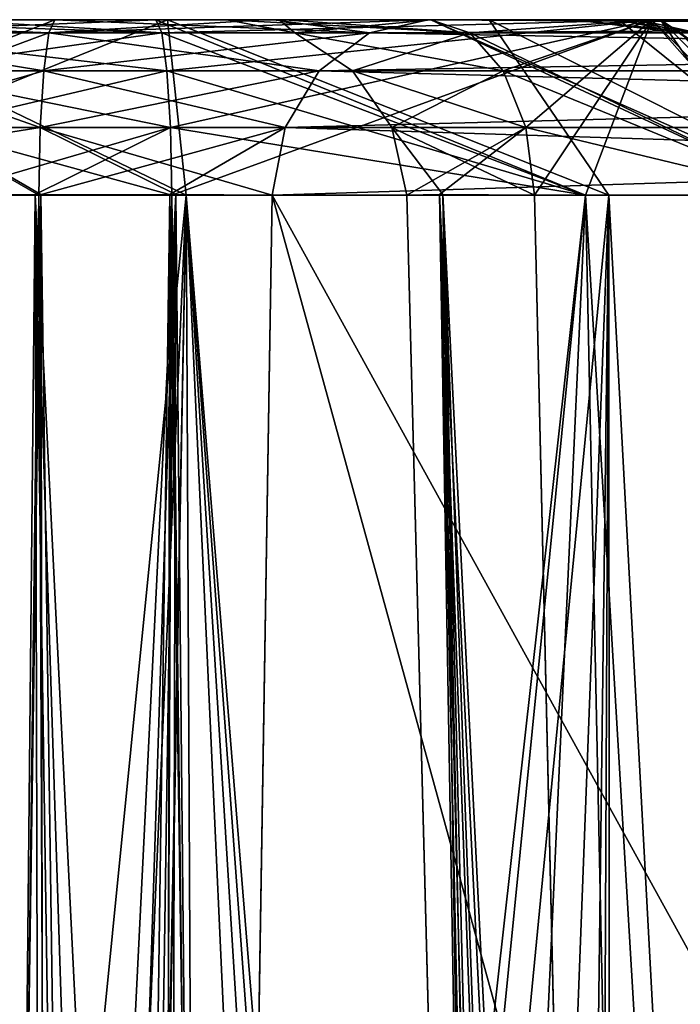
# Model space of a CAD drawing. Header units: inches. Extents: x -9.1 to 9.1, y -3.8 to 4.3.
# Tile 505 of 656: x -6.014 to -5.904, y 0.686 to 0.85. Entities that reach past the tile are written whole.
import ezdxf

# ---------------------------------------------------------------- set-up
doc = ezdxf.new("R2010")
doc.units = ezdxf.units.IN
doc.header["$LTSCALE"] = 52.148148
doc.header["$MEASUREMENT"] = 0
for name, color, linetype in [('109', 7, 'CONTINUOUS'), ('1305', 7, 'CONTINUOUS'), ('160', 7, 'CONTINUOUS'), ('2718', 7, 'CONTINUOUS'), ('2726', 7, 'CONTINUOUS'), ('2754', 7, 'CONTINUOUS'), ('2762', 7, 'CONTINUOUS'), ('278', 7, 'CONTINUOUS'), ('294', 7, 'CONTINUOUS'), ('296', 7, 'CONTINUOUS'), ('3219', 7, 'CONTINUOUS'), ('3245', 7, 'CONTINUOUS'), ('3249', 7, 'CONTINUOUS'), ('3269', 7, 'CONTINUOUS'), ('3275', 7, 'CONTINUOUS'), ('3293', 7, 'CONTINUOUS'), ('336', 7, 'CONTINUOUS'), ('3699', 7, 'CONTINUOUS'), ('3701', 7, 'CONTINUOUS'), ('3702', 7, 'CONTINUOUS'), ('3704', 7, 'CONTINUOUS'), ('3715', 7, 'CONTINUOUS'), ('3718', 7, 'CONTINUOUS'), ('3782', 7, 'CONTINUOUS'), ('3783', 7, 'CONTINUOUS'), ('3784', 7, 'CONTINUOUS'), ('3785', 7, 'CONTINUOUS'), ('3786', 7, 'CONTINUOUS'), ('3802', 7, 'CONTINUOUS'), ('3803', 7, 'CONTINUOUS'), ('3804', 7, 'CONTINUOUS'), ('3805', 7, 'CONTINUOUS'), ('3806', 7, 'CONTINUOUS')]:
    doc.layers.add(name, color=color, linetype=linetype)

msp = doc.modelspace()

# ---------------------------------------------------------------- linework, layer by layer
at = {"layer": '109', "linetype": 'CONTINUOUS'}
for points in [[(-5.9916, 0.85, 1.0288), (-6.02022, 0.85, 0.79245), (-6.02804, 0.85, 1.04138), (-5.9916, 0.85, 1.0288)], [(-6.02647, 0.85, -1.03843), (-6.02022, 0.85, -0.79051), (-5.9916, 0.85, -1.02685), (-6.02647, 0.85, -1.03843)], [(-6.02022, 0.85, -0.79051), (-6.02022, 0.85, 0.79245), (-5.9916, 0.85, 1.0288), (-6.02022, 0.85, -0.79051)], [(-5.9916, 0.85, -1.02685), (-6.02022, 0.85, -0.79051), (-5.9916, 0.85, 1.0288), (-5.9916, 0.85, -1.02685)], [(-5.90903, 0.85, -0.95738), (-5.9916, 0.85, -1.02685), (-5.94581, 0.85, -0.85592), (-5.90903, 0.85, -0.95738)], [(-5.94581, 0.85, -0.85592), (-5.9916, 0.85, -1.02685), (-5.97107, 0.85, -0.82681), (-5.94581, 0.85, -0.85592)], [(-5.97107, 0.85, -0.82681), (-5.9916, 0.85, -1.02685), (-5.97978, 0.85, -0.79051), (-5.97107, 0.85, -0.82681)], [(-5.97978, 0.85, -0.79051), (-5.9916, 0.85, -1.02685), (-5.97978, 0.85, 0.79245), (-5.97978, 0.85, -0.79051)], [(-5.97978, 0.85, 0.79245), (-5.9916, 0.85, -1.02685), (-5.9916, 0.85, 1.0288), (-5.97978, 0.85, 0.79245)], [(-5.97019, 0.85, 0.83044), (-5.97978, 0.85, 0.79245), (-5.9916, 0.85, 1.0288), (-5.97019, 0.85, 0.83044)], [(-5.90903, 0.85, 0.95933), (-5.97019, 0.85, 0.83044), (-5.9916, 0.85, 1.0288), (-5.90903, 0.85, 0.95933)], [(-5.94581, 0.85, 0.85787), (-5.97019, 0.85, 0.83044), (-5.90903, 0.85, 0.95933), (-5.94581, 0.85, 0.85787)]]:
    msp.add_3dface(points, dxfattribs=at)
at = {"layer": '1305', "linetype": 'CONTINUOUS'}
for points in [[(-5.97978, 0.85, -0.79051), (-5.97978, 0.85, 0.79245), (-5.96848, 0.84779, 0.79245), (-5.97978, 0.85, -0.79051)], [(-5.97978, 0.85, -0.79051), (-5.96848, 0.84779, 0.79245), (-5.96848, 0.84779, -0.79051), (-5.97978, 0.85, -0.79051)], [(-5.96848, 0.84779, 0.79245), (-5.95884, 0.84149, 0.79245), (-5.95885, 0.84149, -0.79051), (-5.96848, 0.84779, 0.79245)], [(-5.96848, 0.84779, -0.79051), (-5.96848, 0.84779, 0.79245), (-5.95885, 0.84149, -0.79051), (-5.96848, 0.84779, -0.79051)], [(-5.95885, 0.84149, -0.79051), (-5.95884, 0.84149, 0.79245), (-5.95229, 0.83202, -0.79051), (-5.95885, 0.84149, -0.79051)], [(-5.95884, 0.84149, 0.79245), (-5.95229, 0.83202, 0.79245), (-5.95229, 0.83202, -0.79051), (-5.95884, 0.84149, 0.79245)], [(-5.94979, 0.82079, 0.79245), (-5.94979, 0.82079, -0.79051), (-5.95229, 0.83202, -0.79051), (-5.94979, 0.82079, 0.79245)], [(-5.95229, 0.83202, 0.79245), (-5.94979, 0.82079, 0.79245), (-5.95229, 0.83202, -0.79051), (-5.95229, 0.83202, 0.79245)]]:
    msp.add_3dface(points, dxfattribs=at)
at = {"layer": '160', "linetype": 'CONTINUOUS'}
for points in [[(-5.90759, 0.85, 2.68499), (-5.91453, 0.85, 2.62735), (-6.09187, 0.85, 2.64624), (-5.90759, 0.85, 2.68499)], [(-6.09187, 0.85, 2.64624), (-5.91453, 0.85, 2.62735), (-6.06179, 0.85, 2.59597), (-6.09187, 0.85, 2.64624)], [(-6.08626, 0.85, 2.70489), (-5.90759, 0.85, 2.68499), (-6.09187, 0.85, 2.64624), (-6.08626, 0.85, 2.70489)], [(-6.09187, 0.85, -2.64428), (-6.06179, 0.85, -2.59402), (-5.91453, 0.85, -2.6254), (-6.09187, 0.85, -2.64428)], [(-6.08626, 0.85, -2.70293), (-6.09187, 0.85, -2.64428), (-5.90759, 0.85, -2.68305), (-6.08626, 0.85, -2.70293)], [(-5.90759, 0.85, -2.68305), (-6.09187, 0.85, -2.64428), (-5.91453, 0.85, -2.6254), (-5.90759, 0.85, -2.68305)], [(-5.93608, 0.85, 2.73618), (-5.90759, 0.85, 2.68499), (-6.08626, 0.85, 2.70489), (-5.93608, 0.85, 2.73618)], [(-6.04708, 0.85, 2.74856), (-5.93608, 0.85, 2.73618), (-6.08626, 0.85, 2.70489), (-6.04708, 0.85, 2.74856)], [(-6.04709, 0.85, -2.7466), (-6.08626, 0.85, -2.70293), (-5.93608, 0.85, -2.73423), (-6.04709, 0.85, -2.7466)], [(-5.93608, 0.85, -2.73423), (-6.08626, 0.85, -2.70293), (-5.90759, 0.85, -2.68305), (-5.93608, 0.85, -2.73423)], [(-5.91453, 0.85, 2.62735), (-5.92193, 0.85, 2.59136), (-6.06179, 0.85, 2.59597), (-5.91453, 0.85, 2.62735)], [(-6.06179, 0.85, 2.59597), (-5.92193, 0.85, 2.59136), (-6.0084, 0.85, 2.57315), (-6.06179, 0.85, 2.59597)], [(-6.06179, 0.85, -2.59402), (-6.0084, 0.85, -2.5712), (-5.92185, 0.85, -2.58755), (-6.06179, 0.85, -2.59402)], [(-5.91453, 0.85, -2.6254), (-6.06179, 0.85, -2.59402), (-5.92185, 0.85, -2.58755), (-5.91453, 0.85, -2.6254)], [(-5.98968, 0.85, -2.7587), (-6.04709, 0.85, -2.7466), (-5.93608, 0.85, -2.73423), (-5.98968, 0.85, -2.7587)], [(-5.98967, 0.85, 2.76064), (-5.93608, 0.85, 2.73618), (-6.04708, 0.85, 2.74856), (-5.98967, 0.85, 2.76064)], [(-5.92193, 0.85, 2.59136), (-5.91124, 0.85, 2.55371), (-6.0084, 0.85, 2.57315), (-5.92193, 0.85, 2.59136)], [(-6.0084, 0.85, 2.57315), (-5.91124, 0.85, 2.55371), (-5.97196, 0.85, 2.56057), (-6.0084, 0.85, 2.57315)], [(-6.0084, 0.85, -2.5712), (-5.97353, 0.85, -2.55962), (-5.92185, 0.85, -2.58755), (-6.0084, 0.85, -2.5712)], [(-5.97353, 0.85, -2.55962), (-5.94626, 0.85, -2.53154), (-5.91124, 0.85, -2.55176), (-5.97353, 0.85, -2.55962)], [(-5.92185, 0.85, -2.58755), (-5.97353, 0.85, -2.55962), (-5.91124, 0.85, -2.55176), (-5.92185, 0.85, -2.58755)], [(-5.97196, 0.85, 2.56057), (-5.91124, 0.85, 2.55371), (-5.94626, 0.85, 2.53349), (-5.97196, 0.85, 2.56057)], [(-5.91124, 0.85, 2.55371), (-5.55374, 0.85, 1.93449), (-5.94626, 0.85, 2.53349), (-5.91124, 0.85, 2.55371)], [(-5.94626, 0.85, 2.53349), (-5.55374, 0.85, 1.93449), (-5.58876, 0.85, 1.91427), (-5.94626, 0.85, 2.53349)], [(-5.94626, 0.85, -2.53154), (-5.58876, 0.85, -1.91232), (-5.55374, 0.85, -1.93254), (-5.94626, 0.85, -2.53154)], [(-5.91124, 0.85, -2.55176), (-5.94626, 0.85, -2.53154), (-5.55374, 0.85, -1.93254), (-5.91124, 0.85, -2.55176)]]:
    msp.add_3dface(points, dxfattribs=at)
at = {"layer": '2718', "linetype": 'CONTINUOUS'}
for points in [[(-5.98204, 0.26581, -1.07058), (-5.98893, 0.82079, -1.05672), (-5.92007, 0.82079, -1.02807), (-5.98204, 0.26581, -1.07058)], [(-5.97384, -0.355, -1.08578), (-5.98204, 0.26581, -1.07058), (-5.92007, 0.82079, -1.02807), (-5.97384, -0.355, -1.08578)], [(-5.89532, -0.355, -1.04731), (-5.97384, -0.355, -1.08578), (-5.92007, 0.82079, -1.02807), (-5.89532, -0.355, -1.04731)], [(-5.92856, 0.82079, -0.83139), (-5.91437, 0.211, -0.82201), (-5.88324, 0.82079, -0.89063), (-5.92856, 0.82079, -0.83139)], [(-5.88002, 0.82079, -0.96515), (-5.89532, -0.355, -1.04731), (-5.92007, 0.82079, -1.02807), (-5.88002, 0.82079, -0.96515)], [(-5.91437, 0.211, -0.82201), (-5.90096, -0.355, -0.81377), (-5.88324, 0.82079, -0.89063), (-5.91437, 0.211, -0.82201)]]:
    msp.add_3dface(points, dxfattribs=at)
at = {"layer": '2726', "linetype": 'CONTINUOUS'}
for points in [[(-6.01107, 0.82079, -2.54133), (-6.08204, 0.82079, -2.57178), (-6.01796, 0.26581, -2.52747), (-6.01107, 0.82079, -2.54133)], [(-5.98654, 0.82079, -2.78853), (-6.05701, 0.11511, -2.79586), (-6.06211, 0.82079, -2.77262), (-5.98654, 0.82079, -2.78853)], [(-6.01682, 0.12921, -2.80637), (-6.05701, 0.11511, -2.79586), (-5.98654, 0.82079, -2.78853), (-6.01682, 0.12921, -2.80637)], [(-6.00008, 0.12921, -2.80737), (-6.01682, 0.12921, -2.80637), (-5.98654, 0.82079, -2.78853), (-6.00008, 0.12921, -2.80737)], [(-5.98318, 0.12921, -2.80637), (-6.00008, 0.12921, -2.80737), (-5.98654, 0.82079, -2.78853), (-5.98318, 0.12921, -2.80637)], [(-5.91617, 0.82079, -2.75671), (-5.98318, 0.12921, -2.80637), (-5.98654, 0.82079, -2.78853), (-5.91617, 0.82079, -2.75671)], [(-5.94299, 0.11511, -2.79586), (-5.98318, 0.12921, -2.80637), (-5.91617, 0.82079, -2.75671), (-5.94299, 0.11511, -2.79586)], [(-5.92554, 0.07079, -2.78813), (-5.94299, 0.11511, -2.79586), (-5.91617, 0.82079, -2.75671), (-5.92554, 0.07079, -2.78813)], [(-5.92061, -0.14329, -2.79168), (-5.92554, 0.07079, -2.78813), (-5.91617, 0.82079, -2.75671), (-5.92061, -0.14329, -2.79168)], [(-5.9157, -0.355, -2.79512), (-5.92061, -0.14329, -2.79168), (-5.91617, 0.82079, -2.75671), (-5.9157, -0.355, -2.79512)], [(-5.85292, -0.355, -2.71395), (-5.9157, -0.355, -2.79512), (-5.91617, 0.82079, -2.75671), (-5.85292, -0.355, -2.71395)], [(-5.87821, 0.82079, -2.68946), (-5.85292, -0.355, -2.71395), (-5.91617, 0.82079, -2.75671), (-5.87821, 0.82079, -2.68946)]]:
    msp.add_3dface(points, dxfattribs=at)
at = {"layer": '2754', "linetype": 'CONTINUOUS'}
for points in [[(-6.01107, 0.82079, 2.54328), (-6.01874, 0.20508, 2.52792), (-6.08204, 0.82079, 2.57373), (-6.01107, 0.82079, 2.54328)], [(-6.01682, 0.12921, 2.80832), (-5.99957, 0.12921, 2.80932), (-6.06211, 0.82079, 2.77457), (-6.01682, 0.12921, 2.80832)], [(-6.06211, 0.82079, 2.77457), (-5.99957, 0.12921, 2.80932), (-5.98654, 0.82079, 2.79048), (-6.06211, 0.82079, 2.77457)], [(-5.99957, 0.12921, 2.80932), (-5.98318, 0.12921, 2.80832), (-5.98654, 0.82079, 2.79048), (-5.99957, 0.12921, 2.80932)], [(-5.9339, 0.10282, 2.79382), (-5.92554, 0.07079, 2.79008), (-5.98654, 0.82079, 2.79048), (-5.9339, 0.10282, 2.79382)], [(-5.98654, 0.82079, 2.79048), (-5.92554, 0.07079, 2.79008), (-5.91617, 0.82079, 2.75866), (-5.98654, 0.82079, 2.79048)], [(-5.94297, 0.1151, 2.7978), (-5.9339, 0.10282, 2.79382), (-5.98654, 0.82079, 2.79048), (-5.94297, 0.1151, 2.7978)], [(-5.95474, 0.12368, 2.80208), (-5.94297, 0.1151, 2.7978), (-5.98654, 0.82079, 2.79048), (-5.95474, 0.12368, 2.80208)], [(-5.98318, 0.12921, 2.80832), (-5.95474, 0.12368, 2.80208), (-5.98654, 0.82079, 2.79048), (-5.98318, 0.12921, 2.80832)], [(-5.91617, 0.82079, 2.75866), (-5.92554, 0.07079, 2.79008), (-5.92061, -0.14337, 2.79363), (-5.91617, 0.82079, 2.75866)], [(-5.9157, -0.355, 2.79707), (-5.91617, 0.82079, 2.75866), (-5.92061, -0.14337, 2.79363), (-5.9157, -0.355, 2.79707)], [(-5.9157, -0.355, 2.79707), (-5.85292, -0.355, 2.7159), (-5.91617, 0.82079, 2.75866), (-5.9157, -0.355, 2.79707)], [(-5.91617, 0.82079, 2.75866), (-5.85292, -0.355, 2.7159), (-5.87821, 0.82079, 2.69141), (-5.91617, 0.82079, 2.75866)]]:
    msp.add_3dface(points, dxfattribs=at)
at = {"layer": '2762', "linetype": 'CONTINUOUS'}
for points in [[(-5.98893, 0.82079, 1.05867), (-5.98126, 0.20508, 1.07403), (-5.92006, 0.82079, 1.03002), (-5.98893, 0.82079, 1.05867)], [(-5.98126, 0.20508, 1.07403), (-5.97384, -0.355, 1.08773), (-5.92006, 0.82079, 1.03002), (-5.98126, 0.20508, 1.07403)], [(-5.97384, -0.355, 1.08773), (-5.89532, -0.355, 1.04926), (-5.92006, 0.82079, 1.03002), (-5.97384, -0.355, 1.08773)], [(-5.91541, 0.25512, 0.82462), (-5.92856, 0.82079, 0.83334), (-5.88324, 0.82079, 0.89258), (-5.91541, 0.25512, 0.82462)], [(-5.89532, -0.355, 1.04926), (-5.85028, -0.355, 0.97507), (-5.92006, 0.82079, 1.03002), (-5.89532, -0.355, 1.04926)], [(-5.92006, 0.82079, 1.03002), (-5.85028, -0.355, 0.97507), (-5.88002, 0.82079, 0.9671), (-5.92006, 0.82079, 1.03002)], [(-5.90096, -0.355, 0.81572), (-5.91541, 0.25512, 0.82462), (-5.88324, 0.82079, 0.89258), (-5.90096, -0.355, 0.81572)]]:
    msp.add_3dface(points, dxfattribs=at)
at = {"layer": '278', "linetype": 'CONTINUOUS'}
for points in [[(-5.98114, 0.26581, -2.5029), (-5.64899, -0.355, -1.89508), (-5.97224, 0.82079, -2.51654), (-5.98114, 0.26581, -2.5029)], [(-5.64899, -0.355, -1.89508), (-5.63278, 0.20466, -1.89631), (-5.97224, 0.82079, -2.51654), (-5.64899, -0.355, -1.89508)], [(-5.63278, 0.20466, -1.89631), (-5.61473, 0.82079, -1.89732), (-5.97224, 0.82079, -2.51654), (-5.63278, 0.20466, -1.89631)]]:
    msp.add_3dface(points, dxfattribs=at)
at = {"layer": '294', "linetype": 'CONTINUOUS'}
for points in [[(-6.00869, -0.355, 1.112), (-6.01787, 0.20508, 1.09857), (-6.38527, 0.82079, 1.70268), (-6.00869, -0.355, 1.112)], [(-6.3689, 0.26222, 1.70358), (-6.00869, -0.355, 1.112), (-6.38527, 0.82079, 1.70268), (-6.3689, 0.26222, 1.70358)]]:
    msp.add_3dface(points, dxfattribs=at)
at = {"layer": '296', "linetype": 'CONTINUOUS'}
for points in [[(-5.99131, -0.355, 2.48995), (-5.98213, 0.20508, 2.50338), (-5.61473, 0.82079, 1.89927), (-5.99131, -0.355, 2.48995)], [(-5.63114, 0.2607, 1.89837), (-5.99131, -0.355, 2.48995), (-5.61473, 0.82079, 1.89927), (-5.63114, 0.2607, 1.89837)], [(-5.98213, 0.20508, 2.50338), (-5.97224, 0.82079, 2.51849), (-5.61473, 0.82079, 1.89927), (-5.98213, 0.20508, 2.50338)]]:
    msp.add_3dface(points, dxfattribs=at)
at = {"layer": '3219', "linetype": 'CONTINUOUS'}
for points in [[(-6.01107, 0.82079, -2.54133), (-6.01796, 0.26581, -2.52747), (-6.00603, -0.35523, -2.50402), (-6.01107, 0.82079, -2.54133)], [(-6.01107, 0.82079, -2.54133), (-6.00603, -0.35523, -2.50402), (-5.98928, 0.82088, -2.53409), (-6.01107, 0.82079, -2.54133)], [(-6.00603, -0.35523, -2.50402), (-5.99131, -0.355, -2.488), (-5.98928, 0.82088, -2.53409), (-6.00603, -0.35523, -2.50402)], [(-5.99131, -0.355, -2.488), (-5.98114, 0.26581, -2.5029), (-5.98928, 0.82088, -2.53409), (-5.99131, -0.355, -2.488)], [(-5.98114, 0.26581, -2.5029), (-5.97224, 0.82079, -2.51654), (-5.98928, 0.82088, -2.53409), (-5.98114, 0.26581, -2.5029)]]:
    msp.add_3dface(points, dxfattribs=at)
at = {"layer": '3245', "linetype": 'CONTINUOUS'}
for points in [[(-6.01886, 0.26581, -1.09515), (-6.02776, 0.82079, -1.08151), (-6.01072, 0.82088, -1.06396), (-6.01886, 0.26581, -1.09515)], [(-6.00869, -0.355, -1.11005), (-6.01886, 0.26581, -1.09515), (-6.01072, 0.82088, -1.06396), (-6.00869, -0.355, -1.11005)], [(-5.99397, -0.35523, -1.09403), (-6.00869, -0.355, -1.11005), (-6.01072, 0.82088, -1.06396), (-5.99397, -0.35523, -1.09403)], [(-5.98893, 0.82079, -1.05672), (-5.99397, -0.35523, -1.09403), (-6.01072, 0.82088, -1.06396), (-5.98893, 0.82079, -1.05672)], [(-5.98893, 0.82079, -1.05672), (-5.98204, 0.26581, -1.07058), (-5.99397, -0.35523, -1.09403), (-5.98893, 0.82079, -1.05672)]]:
    msp.add_3dface(points, dxfattribs=at)
at = {"layer": '3249', "linetype": 'CONTINUOUS'}
for points in [[(-5.94979, 0.82079, -0.79051), (-5.93382, 0.211, -0.78244), (-5.94435, 0.82088, -0.81319), (-5.94979, 0.82079, -0.79051)], [(-5.90096, -0.355, -0.81377), (-5.91437, 0.211, -0.82201), (-5.94435, 0.82088, -0.81319), (-5.90096, -0.355, -0.81377)], [(-5.91426, -0.35518, -0.79656), (-5.90096, -0.355, -0.81377), (-5.94435, 0.82088, -0.81319), (-5.91426, -0.35518, -0.79656)], [(-5.93382, 0.211, -0.78244), (-5.919, -0.355, -0.77533), (-5.94435, 0.82088, -0.81319), (-5.93382, 0.211, -0.78244)], [(-5.919, -0.355, -0.77533), (-5.91426, -0.35518, -0.79656), (-5.94435, 0.82088, -0.81319), (-5.919, -0.355, -0.77533)], [(-5.91437, 0.211, -0.82201), (-5.92856, 0.82079, -0.83139), (-5.94435, 0.82088, -0.81319), (-5.91437, 0.211, -0.82201)]]:
    msp.add_3dface(points, dxfattribs=at)
at = {"layer": '3269', "linetype": 'CONTINUOUS'}
for points in [[(-5.93498, 0.25512, 0.78496), (-5.94979, 0.82079, 0.79245), (-5.9438, 0.82088, 0.81619), (-5.93498, 0.25512, 0.78496)], [(-5.91541, 0.25512, 0.82462), (-5.90096, -0.355, 0.81572), (-5.9438, 0.82088, 0.81619), (-5.91541, 0.25512, 0.82462)], [(-5.90096, -0.355, 0.81572), (-5.91426, -0.35523, 0.79851), (-5.9438, 0.82088, 0.81619), (-5.90096, -0.355, 0.81572)], [(-5.919, -0.355, 0.77727), (-5.93498, 0.25512, 0.78496), (-5.9438, 0.82088, 0.81619), (-5.919, -0.355, 0.77727)], [(-5.91426, -0.35523, 0.79851), (-5.919, -0.355, 0.77727), (-5.9438, 0.82088, 0.81619), (-5.91426, -0.35523, 0.79851)], [(-5.92856, 0.82079, 0.83334), (-5.91541, 0.25512, 0.82462), (-5.9438, 0.82088, 0.81619), (-5.92856, 0.82079, 0.83334)]]:
    msp.add_3dface(points, dxfattribs=at)
at = {"layer": '3275', "linetype": 'CONTINUOUS'}
for points in [[(-6.02776, 0.82079, 1.08346), (-6.01787, 0.20508, 1.09857), (-6.01171, 0.82088, 1.06653), (-6.02776, 0.82079, 1.08346)], [(-6.01787, 0.20508, 1.09857), (-6.00869, -0.355, 1.112), (-6.01171, 0.82088, 1.06653), (-6.01787, 0.20508, 1.09857)], [(-5.97384, -0.355, 1.08773), (-5.98126, 0.20508, 1.07403), (-6.01171, 0.82088, 1.06653), (-5.97384, -0.355, 1.08773)], [(-5.99397, -0.35518, 1.09598), (-5.97384, -0.355, 1.08773), (-6.01171, 0.82088, 1.06653), (-5.99397, -0.35518, 1.09598)], [(-6.00869, -0.355, 1.112), (-5.99397, -0.35518, 1.09598), (-6.01171, 0.82088, 1.06653), (-6.00869, -0.355, 1.112)], [(-5.98126, 0.20508, 1.07403), (-5.98893, 0.82079, 1.05867), (-6.01171, 0.82088, 1.06653), (-5.98126, 0.20508, 1.07403)]]:
    msp.add_3dface(points, dxfattribs=at)
at = {"layer": '3293', "linetype": 'CONTINUOUS'}
for points in [[(-6.02616, -0.355, 2.51422), (-6.01874, 0.20508, 2.52792), (-5.98829, 0.82088, 2.53542), (-6.02616, -0.355, 2.51422)], [(-6.00603, -0.35518, 2.50597), (-6.02616, -0.355, 2.51422), (-5.98829, 0.82088, 2.53542), (-6.00603, -0.35518, 2.50597)], [(-6.01874, 0.20508, 2.52792), (-6.01107, 0.82079, 2.54328), (-5.98829, 0.82088, 2.53542), (-6.01874, 0.20508, 2.52792)], [(-5.99131, -0.355, 2.48995), (-6.00603, -0.35518, 2.50597), (-5.98829, 0.82088, 2.53542), (-5.99131, -0.355, 2.48995)], [(-5.98213, 0.20508, 2.50338), (-5.99131, -0.355, 2.48995), (-5.98829, 0.82088, 2.53542), (-5.98213, 0.20508, 2.50338)], [(-5.97224, 0.82079, 2.51849), (-5.98213, 0.20508, 2.50338), (-5.98829, 0.82088, 2.53542), (-5.97224, 0.82079, 2.51849)]]:
    msp.add_3dface(points, dxfattribs=at)
at = {"layer": '336', "linetype": 'CONTINUOUS'}
for points in [[(-5.919, -0.355, -0.77533), (-5.93382, 0.211, -0.78244), (-5.94979, 0.82079, 0.79245), (-5.919, -0.355, -0.77533)], [(-5.93498, 0.25512, 0.78496), (-5.919, -0.355, -0.77533), (-5.94979, 0.82079, 0.79245), (-5.93498, 0.25512, 0.78496)], [(-5.93382, 0.211, -0.78244), (-5.94979, 0.82079, -0.79051), (-5.94979, 0.82079, 0.79245), (-5.93382, 0.211, -0.78244)]]:
    msp.add_3dface(points, dxfattribs=at)
at = {"layer": '3699', "linetype": 'CONTINUOUS'}
for points in [[(-5.9916, 0.85, 1.0288), (-6.02804, 0.85, 1.04138), (-6.04395, 0.84779, 1.07411), (-5.9916, 0.85, 1.0288)], [(-5.9916, 0.85, 1.0288), (-6.04395, 0.84779, 1.07411), (-5.9906, 0.84779, 1.04005), (-5.9916, 0.85, 1.0288)], [(-6.04395, 0.84779, 1.07411), (-6.03561, 0.84149, 1.07893), (-5.9906, 0.84779, 1.04005), (-6.04395, 0.84779, 1.07411)], [(-5.9906, 0.84779, 1.04005), (-6.03561, 0.84149, 1.07893), (-5.98974, 0.84149, 1.04965), (-5.9906, 0.84779, 1.04005)], [(-6.03561, 0.84149, 1.07893), (-6.02993, 0.83202, 1.08221), (-5.98974, 0.84149, 1.04965), (-6.03561, 0.84149, 1.07893)], [(-5.98974, 0.84149, 1.04965), (-6.02993, 0.83202, 1.08221), (-5.98915, 0.83202, 1.05617), (-5.98974, 0.84149, 1.04965)], [(-6.02993, 0.83202, 1.08221), (-6.02776, 0.82079, 1.08346), (-5.98915, 0.83202, 1.05617), (-6.02993, 0.83202, 1.08221)], [(-6.02776, 0.82079, 1.08346), (-6.01171, 0.82088, 1.06653), (-5.98915, 0.83202, 1.05617), (-6.02776, 0.82079, 1.08346)], [(-6.01171, 0.82088, 1.06653), (-5.98893, 0.82079, 1.05867), (-5.98915, 0.83202, 1.05617), (-6.01171, 0.82088, 1.06653)]]:
    msp.add_3dface(points, dxfattribs=at)
at = {"layer": '3701', "linetype": 'CONTINUOUS'}
for points in [[(-5.97978, 0.85, 0.79245), (-5.97019, 0.85, 0.83044), (-5.93931, 0.84779, 0.84863), (-5.97978, 0.85, 0.79245)], [(-5.97978, 0.85, 0.79245), (-5.93931, 0.84779, 0.84863), (-5.96848, 0.84779, 0.79245), (-5.97978, 0.85, 0.79245)], [(-5.97019, 0.85, 0.83044), (-5.94581, 0.85, 0.85787), (-5.93931, 0.84779, 0.84863), (-5.97019, 0.85, 0.83044)], [(-5.93931, 0.84779, 0.84863), (-5.93376, 0.84149, 0.84075), (-5.96848, 0.84779, 0.79245), (-5.93931, 0.84779, 0.84863)], [(-5.96848, 0.84779, 0.79245), (-5.93376, 0.84149, 0.84075), (-5.95884, 0.84149, 0.79245), (-5.96848, 0.84779, 0.79245)], [(-5.93376, 0.84149, 0.84075), (-5.93, 0.83202, 0.83539), (-5.95884, 0.84149, 0.79245), (-5.93376, 0.84149, 0.84075)], [(-5.95884, 0.84149, 0.79245), (-5.93, 0.83202, 0.83539), (-5.95229, 0.83202, 0.79245), (-5.95884, 0.84149, 0.79245)], [(-5.9438, 0.82088, 0.81619), (-5.94979, 0.82079, 0.79245), (-5.95229, 0.83202, 0.79245), (-5.9438, 0.82088, 0.81619)], [(-5.92856, 0.82079, 0.83334), (-5.9438, 0.82088, 0.81619), (-5.95229, 0.83202, 0.79245), (-5.92856, 0.82079, 0.83334)], [(-5.93, 0.83202, 0.83539), (-5.92856, 0.82079, 0.83334), (-5.95229, 0.83202, 0.79245), (-5.93, 0.83202, 0.83539)]]:
    msp.add_3dface(points, dxfattribs=at)
at = {"layer": '3702', "linetype": 'CONTINUOUS'}
for points in [[(-5.97107, 0.85, -0.82681), (-5.97978, 0.85, -0.79051), (-5.96848, 0.84779, -0.79051), (-5.97107, 0.85, -0.82681)], [(-5.94581, 0.85, -0.85592), (-5.97107, 0.85, -0.82681), (-5.96848, 0.84779, -0.79051), (-5.94581, 0.85, -0.85592)], [(-5.94581, 0.85, -0.85592), (-5.96848, 0.84779, -0.79051), (-5.93931, 0.84779, -0.84668), (-5.94581, 0.85, -0.85592)], [(-5.96848, 0.84779, -0.79051), (-5.95885, 0.84149, -0.79051), (-5.93931, 0.84779, -0.84668), (-5.96848, 0.84779, -0.79051)], [(-5.93931, 0.84779, -0.84668), (-5.95885, 0.84149, -0.79051), (-5.93376, 0.84149, -0.8388), (-5.93931, 0.84779, -0.84668)], [(-5.95885, 0.84149, -0.79051), (-5.95229, 0.83202, -0.79051), (-5.93376, 0.84149, -0.8388), (-5.95885, 0.84149, -0.79051)], [(-5.93376, 0.84149, -0.8388), (-5.95229, 0.83202, -0.79051), (-5.93, 0.83202, -0.83344), (-5.93376, 0.84149, -0.8388)], [(-5.95229, 0.83202, -0.79051), (-5.94979, 0.82079, -0.79051), (-5.93, 0.83202, -0.83344), (-5.95229, 0.83202, -0.79051)], [(-5.94979, 0.82079, -0.79051), (-5.94435, 0.82088, -0.81319), (-5.93, 0.83202, -0.83344), (-5.94979, 0.82079, -0.79051)], [(-5.94435, 0.82088, -0.81319), (-5.92856, 0.82079, -0.83139), (-5.93, 0.83202, -0.83344), (-5.94435, 0.82088, -0.81319)]]:
    msp.add_3dface(points, dxfattribs=at)
at = {"layer": '3704', "linetype": 'CONTINUOUS'}
for points in [[(-6.05374, 0.85, -1.06651), (-6.02647, 0.85, -1.03843), (-5.9906, 0.84779, -1.0381), (-6.05374, 0.85, -1.06651)], [(-6.05374, 0.85, -1.06651), (-5.9906, 0.84779, -1.0381), (-6.04395, 0.84779, -1.07216), (-6.05374, 0.85, -1.06651)], [(-6.02647, 0.85, -1.03843), (-5.9916, 0.85, -1.02685), (-5.9906, 0.84779, -1.0381), (-6.02647, 0.85, -1.03843)], [(-5.9906, 0.84779, -1.0381), (-5.98974, 0.84149, -1.0477), (-6.04395, 0.84779, -1.07216), (-5.9906, 0.84779, -1.0381)], [(-6.04395, 0.84779, -1.07216), (-5.98974, 0.84149, -1.0477), (-6.03561, 0.84149, -1.07698), (-6.04395, 0.84779, -1.07216)], [(-5.98974, 0.84149, -1.0477), (-5.98915, 0.83202, -1.05422), (-6.03561, 0.84149, -1.07698), (-5.98974, 0.84149, -1.0477)], [(-6.03561, 0.84149, -1.07698), (-5.98915, 0.83202, -1.05422), (-6.02993, 0.83202, -1.08026), (-6.03561, 0.84149, -1.07698)], [(-6.01072, 0.82088, -1.06396), (-6.02776, 0.82079, -1.08151), (-6.02993, 0.83202, -1.08026), (-6.01072, 0.82088, -1.06396)], [(-5.98893, 0.82079, -1.05672), (-6.01072, 0.82088, -1.06396), (-6.02993, 0.83202, -1.08026), (-5.98893, 0.82079, -1.05672)], [(-5.98915, 0.83202, -1.05422), (-5.98893, 0.82079, -1.05672), (-6.02993, 0.83202, -1.08026), (-5.98915, 0.83202, -1.05422)]]:
    msp.add_3dface(points, dxfattribs=at)
at = {"layer": '3715', "linetype": 'CONTINUOUS'}
for points in [[(-5.90903, 0.85, 0.95933), (-5.9916, 0.85, 1.0288), (-5.92006, 0.82079, 1.03002), (-5.90903, 0.85, 0.95933)], [(-5.92006, 0.82079, 1.03002), (-5.9916, 0.85, 1.0288), (-5.9906, 0.84779, 1.04005), (-5.92006, 0.82079, 1.03002)], [(-5.94581, 0.85, 0.85787), (-5.90903, 0.85, 0.95933), (-5.93931, 0.84779, 0.84863), (-5.94581, 0.85, 0.85787)], [(-5.93931, 0.84779, 0.84863), (-5.90903, 0.85, 0.95933), (-5.93376, 0.84149, 0.84075), (-5.93931, 0.84779, 0.84863)], [(-5.93376, 0.84149, 0.84075), (-5.90903, 0.85, 0.95933), (-5.93, 0.83202, 0.83539), (-5.93376, 0.84149, 0.84075)], [(-5.90903, 0.85, 0.95933), (-5.92856, 0.82079, 0.83334), (-5.93, 0.83202, 0.83539), (-5.90903, 0.85, 0.95933)], [(-5.92856, 0.82079, 0.83334), (-5.90903, 0.85, 0.95933), (-5.88324, 0.82079, 0.89258), (-5.92856, 0.82079, 0.83334)], [(-5.90903, 0.85, 0.95933), (-5.92006, 0.82079, 1.03002), (-5.88002, 0.82079, 0.9671), (-5.90903, 0.85, 0.95933)], [(-5.90903, 0.85, 0.95933), (-5.88002, 0.82079, 0.9671), (-5.88324, 0.82079, 0.89258), (-5.90903, 0.85, 0.95933)], [(-5.92006, 0.82079, 1.03002), (-5.9906, 0.84779, 1.04005), (-5.98974, 0.84149, 1.04965), (-5.92006, 0.82079, 1.03002)], [(-5.92006, 0.82079, 1.03002), (-5.98974, 0.84149, 1.04965), (-5.98915, 0.83202, 1.05617), (-5.92006, 0.82079, 1.03002)], [(-5.98893, 0.82079, 1.05867), (-5.92006, 0.82079, 1.03002), (-5.98915, 0.83202, 1.05617), (-5.98893, 0.82079, 1.05867)]]:
    msp.add_3dface(points, dxfattribs=at)
at = {"layer": '3718', "linetype": 'CONTINUOUS'}
for points in [[(-5.9916, 0.85, -1.02685), (-5.90903, 0.85, -0.95738), (-5.9906, 0.84779, -1.0381), (-5.9916, 0.85, -1.02685)], [(-5.9906, 0.84779, -1.0381), (-5.90903, 0.85, -0.95738), (-5.98974, 0.84149, -1.0477), (-5.9906, 0.84779, -1.0381)], [(-5.98974, 0.84149, -1.0477), (-5.90903, 0.85, -0.95738), (-5.98915, 0.83202, -1.05422), (-5.98974, 0.84149, -1.0477)], [(-5.90903, 0.85, -0.95738), (-5.98893, 0.82079, -1.05672), (-5.98915, 0.83202, -1.05422), (-5.90903, 0.85, -0.95738)], [(-5.98893, 0.82079, -1.05672), (-5.90903, 0.85, -0.95738), (-5.92007, 0.82079, -1.02807), (-5.98893, 0.82079, -1.05672)], [(-5.90903, 0.85, -0.95738), (-5.94581, 0.85, -0.85592), (-5.88002, 0.82079, -0.96515), (-5.90903, 0.85, -0.95738)], [(-5.94581, 0.85, -0.85592), (-5.88324, 0.82079, -0.89063), (-5.88002, 0.82079, -0.96515), (-5.94581, 0.85, -0.85592)], [(-5.88324, 0.82079, -0.89063), (-5.94581, 0.85, -0.85592), (-5.93931, 0.84779, -0.84668), (-5.88324, 0.82079, -0.89063)], [(-5.90903, 0.85, -0.95738), (-5.88002, 0.82079, -0.96515), (-5.92007, 0.82079, -1.02807), (-5.90903, 0.85, -0.95738)], [(-5.88324, 0.82079, -0.89063), (-5.93931, 0.84779, -0.84668), (-5.93376, 0.84149, -0.8388), (-5.88324, 0.82079, -0.89063)], [(-5.88324, 0.82079, -0.89063), (-5.93376, 0.84149, -0.8388), (-5.93, 0.83202, -0.83344), (-5.88324, 0.82079, -0.89063)], [(-5.92856, 0.82079, -0.83139), (-5.88324, 0.82079, -0.89063), (-5.93, 0.83202, -0.83344), (-5.92856, 0.82079, -0.83139)]]:
    msp.add_3dface(points, dxfattribs=at)
at = {"layer": '3782', "linetype": 'CONTINUOUS'}
for points in [[(-5.91124, 0.85, -2.55176), (-5.55374, 0.85, -1.93254), (-5.54395, 0.84779, -1.93819), (-5.91124, 0.85, -2.55176)], [(-5.90146, 0.84779, -2.55741), (-5.91124, 0.85, -2.55176), (-5.54395, 0.84779, -1.93819), (-5.90146, 0.84779, -2.55741)]]:
    msp.add_3dface(points, dxfattribs=at)
at = {"layer": '3783', "linetype": 'CONTINUOUS'}
for points in [[(-5.91453, 0.85, -2.6254), (-5.92185, 0.85, -2.58755), (-5.90146, 0.84779, -2.55741), (-5.91453, 0.85, -2.6254)], [(-5.92185, 0.85, -2.58755), (-5.91124, 0.85, -2.55176), (-5.90146, 0.84779, -2.55741), (-5.92185, 0.85, -2.58755)], [(-5.90428, 0.84779, -2.62064), (-5.91453, 0.85, -2.6254), (-5.90146, 0.84779, -2.55741), (-5.90428, 0.84779, -2.62064)]]:
    msp.add_3dface(points, dxfattribs=at)
at = {"layer": '3784', "linetype": 'CONTINUOUS'}
for points in [[(-6.06179, 0.85, -2.59402), (-6.08204, 0.82079, -2.57178), (-6.01107, 0.82079, -2.54133), (-6.06179, 0.85, -2.59402)], [(-6.04709, 0.85, -2.7466), (-5.98968, 0.85, -2.7587), (-6.06211, 0.82079, -2.77262), (-6.04709, 0.85, -2.7466)], [(-5.98968, 0.85, -2.7587), (-5.98654, 0.82079, -2.78853), (-6.06211, 0.82079, -2.77262), (-5.98968, 0.85, -2.7587)], [(-6.0084, 0.85, -2.5712), (-6.06179, 0.85, -2.59402), (-6.0094, 0.84779, -2.55995), (-6.0084, 0.85, -2.5712)], [(-6.06179, 0.85, -2.59402), (-6.01107, 0.82079, -2.54133), (-6.01085, 0.83202, -2.54383), (-6.06179, 0.85, -2.59402)], [(-6.06179, 0.85, -2.59402), (-6.01085, 0.83202, -2.54383), (-6.01026, 0.84149, -2.55036), (-6.06179, 0.85, -2.59402)], [(-6.06179, 0.85, -2.59402), (-6.01026, 0.84149, -2.55036), (-6.0094, 0.84779, -2.55995), (-6.06179, 0.85, -2.59402)], [(-5.98968, 0.85, -2.7587), (-5.93608, 0.85, -2.73423), (-5.91617, 0.82079, -2.75671), (-5.98968, 0.85, -2.7587)], [(-5.98968, 0.85, -2.7587), (-5.91617, 0.82079, -2.75671), (-5.98654, 0.82079, -2.78853), (-5.98968, 0.85, -2.7587)], [(-5.93608, 0.85, -2.73423), (-5.90759, 0.85, -2.68305), (-5.87821, 0.82079, -2.68946), (-5.93608, 0.85, -2.73423)], [(-5.93608, 0.85, -2.73423), (-5.87821, 0.82079, -2.68946), (-5.91617, 0.82079, -2.75671), (-5.93608, 0.85, -2.73423)], [(-5.90759, 0.85, -2.68305), (-5.91453, 0.85, -2.6254), (-5.87821, 0.82079, -2.68946), (-5.90759, 0.85, -2.68305)], [(-5.87821, 0.82079, -2.68946), (-5.91453, 0.85, -2.6254), (-5.90428, 0.84779, -2.62064), (-5.87821, 0.82079, -2.68946)]]:
    msp.add_3dface(points, dxfattribs=at)
at = {"layer": '3785', "linetype": 'CONTINUOUS'}
for points in [[(-5.94626, 0.85, -2.53154), (-5.97353, 0.85, -2.55962), (-6.0094, 0.84779, -2.55995), (-5.94626, 0.85, -2.53154)], [(-5.95605, 0.84779, -2.52589), (-5.94626, 0.85, -2.53154), (-6.0094, 0.84779, -2.55995), (-5.95605, 0.84779, -2.52589)], [(-5.97353, 0.85, -2.55962), (-6.0084, 0.85, -2.5712), (-6.0094, 0.84779, -2.55995), (-5.97353, 0.85, -2.55962)], [(-5.96439, 0.84149, -2.52107), (-5.95605, 0.84779, -2.52589), (-6.01026, 0.84149, -2.55036), (-5.96439, 0.84149, -2.52107)], [(-6.01026, 0.84149, -2.55036), (-5.95605, 0.84779, -2.52589), (-6.0094, 0.84779, -2.55995), (-6.01026, 0.84149, -2.55036)], [(-5.97007, 0.83202, -2.51779), (-5.96439, 0.84149, -2.52107), (-6.01085, 0.83202, -2.54383), (-5.97007, 0.83202, -2.51779)], [(-6.01085, 0.83202, -2.54383), (-5.96439, 0.84149, -2.52107), (-6.01026, 0.84149, -2.55036), (-6.01085, 0.83202, -2.54383)], [(-6.01107, 0.82079, -2.54133), (-5.98928, 0.82088, -2.53409), (-5.97007, 0.83202, -2.51779), (-6.01107, 0.82079, -2.54133)], [(-6.01107, 0.82079, -2.54133), (-5.97007, 0.83202, -2.51779), (-6.01085, 0.83202, -2.54383), (-6.01107, 0.82079, -2.54133)], [(-5.98928, 0.82088, -2.53409), (-5.97224, 0.82079, -2.51654), (-5.97007, 0.83202, -2.51779), (-5.98928, 0.82088, -2.53409)]]:
    msp.add_3dface(points, dxfattribs=at)
at = {"layer": '3786', "linetype": 'CONTINUOUS'}
for points in [[(-5.58876, 0.85, -1.91232), (-5.94626, 0.85, -2.53154), (-5.95605, 0.84779, -2.52589), (-5.58876, 0.85, -1.91232)], [(-5.59854, 0.84779, -1.90667), (-5.58876, 0.85, -1.91232), (-5.95605, 0.84779, -2.52589), (-5.59854, 0.84779, -1.90667)], [(-5.96439, 0.84149, -2.52107), (-5.60689, 0.84149, -1.90185), (-5.95605, 0.84779, -2.52589), (-5.96439, 0.84149, -2.52107)], [(-5.60689, 0.84149, -1.90185), (-5.59854, 0.84779, -1.90667), (-5.95605, 0.84779, -2.52589), (-5.60689, 0.84149, -1.90185)], [(-5.97007, 0.83202, -2.51779), (-5.61256, 0.83202, -1.89858), (-5.96439, 0.84149, -2.52107), (-5.97007, 0.83202, -2.51779)], [(-5.61256, 0.83202, -1.89858), (-5.60689, 0.84149, -1.90185), (-5.96439, 0.84149, -2.52107), (-5.61256, 0.83202, -1.89858)], [(-5.97224, 0.82079, -2.51654), (-5.61473, 0.82079, -1.89732), (-5.61256, 0.83202, -1.89858), (-5.97224, 0.82079, -2.51654)], [(-5.97224, 0.82079, -2.51654), (-5.61256, 0.83202, -1.89858), (-5.97007, 0.83202, -2.51779), (-5.97224, 0.82079, -2.51654)]]:
    msp.add_3dface(points, dxfattribs=at)
at = {"layer": '3802', "linetype": 'CONTINUOUS'}
for points in [[(-5.95605, 0.84779, 2.52784), (-5.94626, 0.85, 2.53349), (-5.59854, 0.84779, 1.90862), (-5.95605, 0.84779, 2.52784)], [(-5.94626, 0.85, 2.53349), (-5.58876, 0.85, 1.91427), (-5.59854, 0.84779, 1.90862), (-5.94626, 0.85, 2.53349)], [(-5.96439, 0.84149, 2.52302), (-5.95605, 0.84779, 2.52784), (-5.59854, 0.84779, 1.90862), (-5.96439, 0.84149, 2.52302)], [(-5.60689, 0.84149, 1.9038), (-5.96439, 0.84149, 2.52302), (-5.59854, 0.84779, 1.90862), (-5.60689, 0.84149, 1.9038)], [(-5.97007, 0.83202, 2.51974), (-5.96439, 0.84149, 2.52302), (-5.60689, 0.84149, 1.9038), (-5.97007, 0.83202, 2.51974)], [(-5.61256, 0.83202, 1.90052), (-5.97007, 0.83202, 2.51974), (-5.60689, 0.84149, 1.9038), (-5.61256, 0.83202, 1.90052)], [(-5.61473, 0.82079, 1.89927), (-5.97224, 0.82079, 2.51849), (-5.97007, 0.83202, 2.51974), (-5.61473, 0.82079, 1.89927)], [(-5.61473, 0.82079, 1.89927), (-5.97007, 0.83202, 2.51974), (-5.61256, 0.83202, 1.90052), (-5.61473, 0.82079, 1.89927)]]:
    msp.add_3dface(points, dxfattribs=at)
at = {"layer": '3803', "linetype": 'CONTINUOUS'}
for points in [[(-6.0094, 0.84779, 2.5619), (-6.0084, 0.85, 2.57315), (-5.95605, 0.84779, 2.52784), (-6.0094, 0.84779, 2.5619)], [(-6.0084, 0.85, 2.57315), (-5.97196, 0.85, 2.56057), (-5.95605, 0.84779, 2.52784), (-6.0084, 0.85, 2.57315)], [(-5.97196, 0.85, 2.56057), (-5.94626, 0.85, 2.53349), (-5.95605, 0.84779, 2.52784), (-5.97196, 0.85, 2.56057)], [(-6.01026, 0.84149, 2.5523), (-6.0094, 0.84779, 2.5619), (-5.96439, 0.84149, 2.52302), (-6.01026, 0.84149, 2.5523)], [(-5.96439, 0.84149, 2.52302), (-6.0094, 0.84779, 2.5619), (-5.95605, 0.84779, 2.52784), (-5.96439, 0.84149, 2.52302)], [(-6.01085, 0.83202, 2.54578), (-6.01026, 0.84149, 2.5523), (-5.97007, 0.83202, 2.51974), (-6.01085, 0.83202, 2.54578)], [(-5.97007, 0.83202, 2.51974), (-6.01026, 0.84149, 2.5523), (-5.96439, 0.84149, 2.52302), (-5.97007, 0.83202, 2.51974)], [(-5.98829, 0.82088, 2.53542), (-6.01107, 0.82079, 2.54328), (-6.01085, 0.83202, 2.54578), (-5.98829, 0.82088, 2.53542)], [(-5.97224, 0.82079, 2.51849), (-5.98829, 0.82088, 2.53542), (-6.01085, 0.83202, 2.54578), (-5.97224, 0.82079, 2.51849)], [(-5.97224, 0.82079, 2.51849), (-6.01085, 0.83202, 2.54578), (-5.97007, 0.83202, 2.51974), (-5.97224, 0.82079, 2.51849)]]:
    msp.add_3dface(points, dxfattribs=at)
at = {"layer": '3804', "linetype": 'CONTINUOUS'}
for points in [[(-6.06179, 0.85, 2.59597), (-6.0084, 0.85, 2.57315), (-6.08204, 0.82079, 2.57373), (-6.06179, 0.85, 2.59597)], [(-6.08204, 0.82079, 2.57373), (-6.0084, 0.85, 2.57315), (-6.0094, 0.84779, 2.5619), (-6.08204, 0.82079, 2.57373)], [(-6.04708, 0.85, 2.74856), (-6.06211, 0.82079, 2.77457), (-5.98654, 0.82079, 2.79048), (-6.04708, 0.85, 2.74856)], [(-5.98967, 0.85, 2.76064), (-6.04708, 0.85, 2.74856), (-5.98654, 0.82079, 2.79048), (-5.98967, 0.85, 2.76064)], [(-5.93608, 0.85, 2.73618), (-5.98967, 0.85, 2.76064), (-5.91617, 0.82079, 2.75866), (-5.93608, 0.85, 2.73618)], [(-5.98967, 0.85, 2.76064), (-5.98654, 0.82079, 2.79048), (-5.91617, 0.82079, 2.75866), (-5.98967, 0.85, 2.76064)], [(-5.90759, 0.85, 2.68499), (-5.93608, 0.85, 2.73618), (-5.87821, 0.82079, 2.69141), (-5.90759, 0.85, 2.68499)], [(-5.93608, 0.85, 2.73618), (-5.91617, 0.82079, 2.75866), (-5.87821, 0.82079, 2.69141), (-5.93608, 0.85, 2.73618)], [(-5.91453, 0.85, 2.62735), (-5.90759, 0.85, 2.68499), (-5.90428, 0.84779, 2.62259), (-5.91453, 0.85, 2.62735)], [(-5.90759, 0.85, 2.68499), (-5.87821, 0.82079, 2.69141), (-5.88732, 0.82079, 2.61473), (-5.90759, 0.85, 2.68499)], [(-5.90759, 0.85, 2.68499), (-5.88732, 0.82079, 2.61473), (-5.8896, 0.83202, 2.61578), (-5.90759, 0.85, 2.68499)], [(-5.90759, 0.85, 2.68499), (-5.8896, 0.83202, 2.61578), (-5.89554, 0.84149, 2.61854), (-5.90759, 0.85, 2.68499)], [(-5.90759, 0.85, 2.68499), (-5.89554, 0.84149, 2.61854), (-5.90428, 0.84779, 2.62259), (-5.90759, 0.85, 2.68499)], [(-6.01026, 0.84149, 2.5523), (-6.08204, 0.82079, 2.57373), (-6.0094, 0.84779, 2.5619), (-6.01026, 0.84149, 2.5523)], [(-6.01085, 0.83202, 2.54578), (-6.08204, 0.82079, 2.57373), (-6.01026, 0.84149, 2.5523), (-6.01085, 0.83202, 2.54578)], [(-6.01107, 0.82079, 2.54328), (-6.08204, 0.82079, 2.57373), (-6.01085, 0.83202, 2.54578), (-6.01107, 0.82079, 2.54328)]]:
    msp.add_3dface(points, dxfattribs=at)
at = {"layer": '3805', "linetype": 'CONTINUOUS'}
for points in [[(-5.91124, 0.85, 2.55371), (-5.92193, 0.85, 2.59136), (-5.90428, 0.84779, 2.62259), (-5.91124, 0.85, 2.55371)], [(-5.92193, 0.85, 2.59136), (-5.91453, 0.85, 2.62735), (-5.90428, 0.84779, 2.62259), (-5.92193, 0.85, 2.59136)], [(-5.90146, 0.84779, 2.55936), (-5.91124, 0.85, 2.55371), (-5.90428, 0.84779, 2.62259), (-5.90146, 0.84779, 2.55936)], [(-5.89554, 0.84149, 2.61854), (-5.90146, 0.84779, 2.55936), (-5.90428, 0.84779, 2.62259), (-5.89554, 0.84149, 2.61854)]]:
    msp.add_3dface(points, dxfattribs=at)
at = {"layer": '3806', "linetype": 'CONTINUOUS'}
msp.add_3dface([(-5.55374, 0.85, 1.93449), (-5.91124, 0.85, 2.55371), (-5.90146, 0.84779, 2.55936), (-5.55374, 0.85, 1.93449)], dxfattribs=at)

doc.saveas('drawing.dxf')
